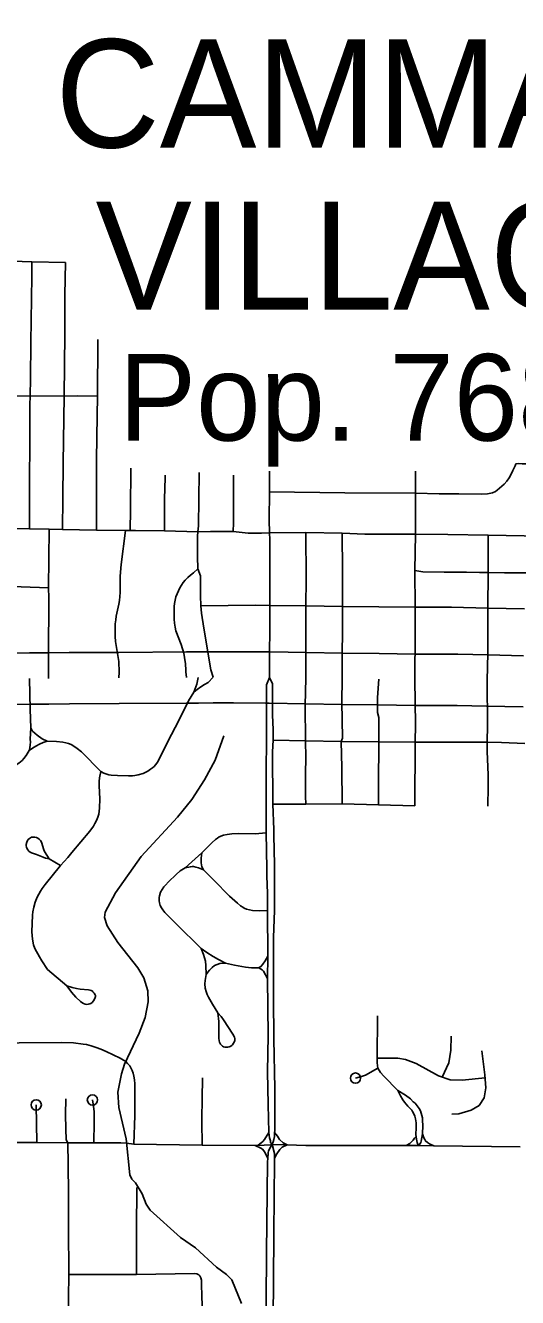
# Model space of a CAD drawing. Extents: x -19 to 366, y -4 to 359.
# Drawn here: x 151.042 to 151.496, y 192.207 to 193.383 of the extents above; entities that cross this region are included whole.
import ezdxf

# ---------------------------------------------------------------- set-up
doc = ezdxf.new("R2010")
doc.units = 0
for name, color, linetype in [('R_Border', 7, 'Continuous'), ('R_Contour Annot', 7, 'Continuous'), ('R_Striping', 7, 'Continuous'), ('R_Temp Easement', 7, 'Continuous'), ('Sheet Fence', 7, 'Continuous')]:
    doc.layers.add(name, color=color, linetype=linetype)

msp = doc.modelspace()

# ---------------------------------------------------------------- linework, layer by layer
at = {"layer": 'R_Contour Annot'}
for p, q in [((151.0005, 192.8025), (151.0454, 192.8029)), ((151.0454, 192.8029), (151.0624, 192.8028)), ((151.1278, 192.8033), (151.1905, 192.8039)), ((151.1905, 192.8039), (151.201, 192.8038)), ((151.201, 192.8038), (151.2148, 192.8039)), ((151.2677, 192.8037), (151.3008, 192.8031)), ((151.3008, 192.8031), (151.3344, 192.8027)), ((151.3344, 192.8027), (151.3683, 192.8024)), ((151.3683, 192.8024), (151.4015, 192.8017)), ((151.4015, 192.8017), (151.4349, 192.8016)), ((151.4688, 192.8012), (151.5016, 192.8003)), ((151.0453, 192.7555), (151.0009, 192.7552)), ((151.0631, 192.7555), (151.0453, 192.7555)), ((151.1902, 192.7565), (151.1282, 192.756)), ((151.2015, 192.7565), (151.1902, 192.7565)), ((151.2149, 192.7566), (151.2015, 192.7565)), ((151.3002, 192.7557), (151.2668, 192.7564)), ((151.334, 192.7553), (151.3002, 192.7557)), ((151.3674, 192.755), (151.334, 192.7553)), ((151.4013, 192.7544), (151.3674, 192.755)), ((151.4347, 192.7542), (151.4013, 192.7544)), ((151.5015, 192.7529), (151.4675, 192.7538))]:
    msp.add_line(p, q, dxfattribs=at)
for points in [[(151.0624, 192.8028), (151.082, 192.8031), (151.1278, 192.8033)], [(151.2148, 192.8039), (151.2339, 192.804), (151.2638, 192.8037), (151.2677, 192.8037)], [(151.4349, 192.8016), (151.441, 192.8016), (151.4688, 192.8012)], [(151.1282, 192.756), (151.0824, 192.7557), (151.0631, 192.7555)], [(151.2668, 192.7564), (151.2634, 192.7564), (151.2337, 192.7566), (151.2149, 192.7566)], [(151.4675, 192.7538), (151.4405, 192.7542), (151.4347, 192.7542)]]:
    msp.add_lwpolyline(points, dxfattribs=at)
at = {"layer": 'R_Striping'}
for points in [[(151.0474, 193.1641), (151.0295, 193.1648), (151.0223, 193.1648), (151.0186, 193.1676)], [(151.046, 193.0404), (151.0464, 193.0563), (151.0467, 193.0897), (151.0474, 193.1505), (151.0474, 193.1641)], [(151.0786, 193.1636), (151.0474, 193.1641)], [(151.0773, 193.0402), (151.0779, 193.0972), (151.0779, 193.1029), (151.078, 193.1335), (151.0786, 193.1636)], [(151.1081, 193.04), (151.1085, 193.0909), (151.1085, 193.0925)], [(151.046, 193.0404), (151.0285, 193.0402), (151.016, 193.0407)], [(151.0452, 192.9174), (151.0452, 192.9597), (151.0456, 192.9992), (151.0457, 193.0319), (151.046, 193.0404)], [(151.0773, 193.0402), (151.046, 193.0404)], [(151.0758, 192.9169), (151.076, 192.9459), (151.0764, 192.9783), (151.0773, 193.0402)], [(151.1081, 193.04), (151.0901, 193.0403), (151.0773, 193.0402)], [(151.1073, 192.9164), (151.1072, 192.9317), (151.1073, 192.9815), (151.108, 193.022), (151.1081, 193.04)], [(151.1383, 192.9161), (151.1388, 192.9354), (151.1391, 192.9735)], [(151.2009, 192.9146), (151.2016, 192.9203), (151.202, 192.9696)], [(151.267, 192.9516), (151.2672, 192.9709)], [(151.4946, 192.9774), (151.4939, 192.9756), (151.4917, 192.9713), (151.4902, 192.9679), (151.4884, 192.9645), (151.4864, 192.9616), (151.4838, 192.9588), (151.4775, 192.9532), (151.4757, 192.952), (151.473, 192.9509), (151.4685, 192.9499), (151.4627, 192.9494), (151.442, 192.9498), (151.4237, 192.9498), (151.4018, 192.9503)], [(151.4018, 192.9503), (151.402, 192.9709)], [(151.5196, 192.9774), (151.5032, 192.9776), (151.5005, 192.9774), (151.497, 192.9778), (151.4946, 192.9774)], [(151.17, 192.9155), (151.1702, 192.9452), (151.1707, 192.9645), (151.1706, 192.967)], [(151.2336, 192.9149), (151.2338, 192.9231), (151.2337, 192.9536), (151.2338, 192.967)], [(151.2671, 192.9137), (151.2668, 192.9257), (151.267, 192.9516)], [(151.4018, 192.9503), (151.3367, 192.9508), (151.267, 192.9516)], [(151.4019, 192.9125), (151.4018, 192.9503)], [(151.0452, 192.9174), (151.0269, 192.9178)], [(151.0634, 192.9171), (151.0452, 192.9174)], [(151.063, 192.8629), (151.0634, 192.9171)], [(151.0758, 192.9169), (151.0634, 192.9171)], [(151.1073, 192.9164), (151.0758, 192.9169)], [(151.1339, 192.916), (151.1073, 192.9164)], [(151.128, 192.7797), (151.1281, 192.7852), (151.1278, 192.7949), (151.1274, 192.7987), (151.1249, 192.8134), (151.1245, 192.8179), (151.1244, 192.8223), (151.1246, 192.8297), (151.125, 192.8333), (151.1255, 192.8369), (151.1279, 192.8478), (151.1285, 192.8514), (151.1288, 192.8551), (151.129, 192.8588), (151.1292, 192.8737), (151.1301, 192.8846), (151.1339, 192.916)], [(151.1383, 192.9161), (151.1339, 192.916)], [(151.17, 192.9155), (151.1433, 192.9158), (151.1383, 192.9161)], [(151.2009, 192.9146), (151.17, 192.9155)], [(151.2009, 192.9146), (151.2005, 192.9107), (151.2006, 192.8919), (151.2008, 192.8806)], [(151.2336, 192.9149), (151.2126, 192.915), (151.2009, 192.9146)], [(151.2671, 192.9137), (151.2596, 192.9135), (151.2472, 192.9136), (151.2336, 192.9149)], [(151.3005, 192.9141), (151.2671, 192.9137)], [(151.2673, 192.8466), (151.2673, 192.9077), (151.2671, 192.9137)], [(151.3006, 192.8462), (151.301, 192.8711), (151.3005, 192.9141)], [(151.3343, 192.9134), (151.3005, 192.9141)], [(151.3346, 192.8787), (151.3343, 192.9134)], [(151.4019, 192.9125), (151.355, 192.9126), (151.3343, 192.9134)], [(151.4014, 192.8789), (151.4019, 192.9125)], [(151.4692, 192.9116), (151.4319, 192.9124), (151.4019, 192.9125)], [(151.469, 192.8771), (151.4692, 192.9116)], [(151.5189, 192.9106), (151.4692, 192.9116)], [(151.2008, 192.8806), (151.1967, 192.8769), (151.194, 192.8748), (151.1915, 192.8726), (151.1892, 192.8702), (151.1874, 192.8678), (151.1857, 192.8654), (151.1842, 192.8629), (151.1829, 192.8602), (151.1806, 192.8547), (151.1798, 192.8517), (151.1792, 192.8486), (151.1789, 192.8456), (151.1791, 192.841), (151.1789, 192.834), (151.1792, 192.8303), (151.1798, 192.8267), (151.1806, 192.8231), (151.1855, 192.8105), (151.1868, 192.8066), (151.1878, 192.8027), (151.1886, 192.7987), (151.1895, 192.7928), (151.1899, 192.787), (151.1899, 192.7853), (151.1904, 192.7802)], [(151.2036, 192.8463), (151.2034, 192.8555), (151.2033, 192.8742), (151.2008, 192.8806)], [(151.3344, 192.8458), (151.3346, 192.8787)], [(151.4017, 192.845), (151.4014, 192.8789)], [(151.469, 192.8771), (151.4611, 192.877), (151.449, 192.8774), (151.4285, 192.8775), (151.4087, 192.8777), (151.4014, 192.8789)], [(151.4688, 192.8441), (151.469, 192.8771)], [(151.5354, 192.8769), (151.484, 192.8767), (151.469, 192.8771)], [(151.063, 192.8629), (151.0377, 192.864), (151.0013, 192.8646)], [(151.0628, 192.7791), (151.063, 192.8), (151.0631, 192.8536), (151.063, 192.8629)], [(151.2673, 192.8466), (151.2542, 192.8469), (151.2036, 192.8463)], [(151.2036, 192.8463), (151.2042, 192.8395), (151.2063, 192.8256), (151.2128, 192.7872), (151.2149, 192.7803)], [(151.2672, 192.78), (151.2673, 192.8466)], [(151.3006, 192.8462), (151.2673, 192.8466)], [(151.3005, 192.7794), (151.3007, 192.8048), (151.3006, 192.8462)], [(151.3344, 192.8458), (151.3006, 192.8462)], [(151.3342, 192.779), (151.3344, 192.8458)], [(151.3681, 192.8455), (151.3344, 192.8458)], [(151.4017, 192.845), (151.3681, 192.8455)], [(151.4014, 192.7781), (151.4015, 192.8213), (151.4017, 192.845)], [(151.4688, 192.8441), (151.4352, 192.845), (151.4341, 192.845), (151.4017, 192.845)], [(151.4682, 192.7775), (151.4688, 192.8026), (151.4688, 192.8441)], [(151.5027, 192.8435), (151.4688, 192.8441)], [(151.0466, 192.7335), (151.0459, 192.7505), (151.0454, 192.7792)], [(151.2149, 192.7803), (151.2104, 192.7755), (151.2069, 192.7736), (151.2035, 192.7715), (151.2002, 192.7691), (151.1971, 192.7666)], [(151.2012, 192.7801), (151.2, 192.774), (151.1971, 192.7666)], [(151.2639, 192.6366), (151.2639, 192.6635), (151.264, 192.6948), (151.2642, 192.7213), (151.2644, 192.7425), (151.2643, 192.7734), (151.2672, 192.78)], [(151.2703, 192.7222), (151.2703, 192.7319), (151.2699, 192.7456), (151.2699, 192.7743), (151.2672, 192.78)], [(151.3003, 192.7217), (151.3001, 192.7544), (151.3005, 192.7794)], [(151.3334, 192.7211), (151.3345, 192.7241), (151.334, 192.7575), (151.3342, 192.779)], [(151.3679, 192.7207), (151.3682, 192.7388), (151.3679, 192.7433), (151.3669, 192.7477), (151.3668, 192.7536), (151.3669, 192.7617), (151.3679, 192.7787)], [(151.4015, 192.7204), (151.4018, 192.7368), (151.4014, 192.7781)], [(151.4681, 192.7204), (151.4685, 192.736), (151.4682, 192.7775)], [(151.1971, 192.7666), (151.1923, 192.7587), (151.1836, 192.7409), (151.1728, 192.7205), (151.1641, 192.7029), (151.163, 192.7011), (151.1618, 192.6994), (151.1604, 192.6979), (151.1589, 192.6966), (151.1572, 192.6953), (151.1546, 192.6936), (151.1503, 192.6915), (151.1457, 192.6902), (151.1427, 192.6896), (151.1404, 192.6894), (151.1369, 192.6894), (151.1265, 192.6895), (151.1208, 192.6899), (151.1185, 192.6902), (151.1168, 192.6907), (151.1139, 192.6919), (151.1111, 192.6932)], [(151.0466, 192.7335), (151.046, 192.7232), (151.0462, 192.7205), (151.0461, 192.7179), (151.0457, 192.7152), (151.0451, 192.7126)], [(151.0616, 192.7212), (151.0569, 192.7236), (151.0524, 192.727), (151.0481, 192.7307), (151.0466, 192.7335)], [(151.27, 192.6631), (151.2698, 192.7116), (151.2703, 192.7222)], [(151.3003, 192.7217), (151.2703, 192.7222)], [(151.0451, 192.7126), (151.0423, 192.7082), (151.0402, 192.7052), (151.0385, 192.7034), (151.0356, 192.701), (151.0304, 192.6977), (151.0269, 192.6958), (151.0239, 192.6947), (151.0182, 192.6931), (151.0147, 192.6927), (151.0099, 192.6926), (151.006, 192.6928), (151.0023, 192.6933), (150.9924, 192.6954), (150.9825, 192.699)], [(151.0616, 192.7212), (151.058, 192.72), (151.0546, 192.7185), (151.0513, 192.7168), (151.0481, 192.7148), (151.0451, 192.7126)], [(151.1111, 192.6932), (151.0933, 192.7114), (151.0894, 192.7146), (151.0854, 192.7173), (151.0838, 192.7181), (151.0813, 192.7191), (151.0788, 192.7198), (151.0762, 192.7203), (151.0703, 192.7209), (151.0616, 192.7212)], [(151.3005, 192.6632), (151.3002, 192.6704), (151.3002, 192.6884), (151.3005, 192.7091), (151.3002, 192.719), (151.3003, 192.7217)], [(151.3334, 192.7211), (151.3003, 192.7217)], [(151.3341, 192.6634), (151.3339, 192.697), (151.3334, 192.7211)], [(151.3679, 192.7207), (151.3334, 192.7211)], [(151.3678, 192.6624), (151.3678, 192.6897), (151.3682, 192.7121), (151.3679, 192.7207)], [(151.4015, 192.7204), (151.3679, 192.7207)], [(151.4012, 192.6617), (151.4015, 192.7204)], [(151.4681, 192.7204), (151.4362, 192.7204), (151.4015, 192.7204)], [(151.4687, 192.6614), (151.469, 192.679), (151.469, 192.69), (151.4688, 192.6975), (151.4682, 192.7118), (151.4681, 192.7204)], [(151.503, 192.7191), (151.4814, 192.72), (151.4681, 192.7204)], [(151.074, 192.6064), (151.0807, 192.6138), (151.0846, 192.6183), (151.1011, 192.6382), (151.1045, 192.6429), (151.1058, 192.6451), (151.1072, 192.6481), (151.1084, 192.651), (151.1093, 192.654), (151.11, 192.6595), (151.1103, 192.6679), (151.1098, 192.6801), (151.1098, 192.6842), (151.1101, 192.6874), (151.1111, 192.6932)], [(151.3005, 192.6632), (151.27, 192.6631)], [(151.3341, 192.6634), (151.3005, 192.6632)], [(151.3678, 192.6624), (151.3341, 192.6634)], [(151.2717, 192.5648), (151.2717, 192.5894), (151.2717, 192.5959), (151.2717, 192.6071), (151.2711, 192.6346), (151.271, 192.6397), (151.27, 192.6631)], [(151.4012, 192.6617), (151.3678, 192.6624)], [(151.0635, 192.6127), (151.0601, 192.6133), (151.0579, 192.614), (151.0518, 192.6166), (151.0471, 192.6182), (151.0461, 192.6187), (151.0448, 192.6197), (151.0437, 192.621), (151.0432, 192.6218), (151.0426, 192.6233), (151.0423, 192.6246), (151.0424, 192.6259), (151.0429, 192.6281), (151.0435, 192.6296), (151.044, 192.6304), (151.0453, 192.6315), (151.0462, 192.6321), (151.0473, 192.6325), (151.0488, 192.6327), (151.0504, 192.6326), (151.0518, 192.6323), (151.0531, 192.6317), (151.0542, 192.6309), (151.0554, 192.6295), (151.0564, 192.6279), (151.0587, 192.6209), (151.0593, 192.6193), (151.0613, 192.6161), (151.0635, 192.6127)], [(151.2046, 192.618), (151.2141, 192.6276), (151.2173, 192.6306), (151.2189, 192.6318), (151.2207, 192.6328), (151.2246, 192.6344), (151.2281, 192.6352), (151.2324, 192.6357), (151.2383, 192.6359), (151.2538, 192.6358), (151.2639, 192.6366)], [(151.2653, 192.5649), (151.2651, 192.5805), (151.2646, 192.597), (151.2645, 192.6036), (151.2639, 192.6366)], [(151.189, 192.6043), (151.2046, 192.618)], [(151.206, 192.6024), (151.2046, 192.6053), (151.204, 192.6088), (151.2038, 192.6131), (151.2046, 192.618)], [(151.0798, 192.4954), (151.0621, 192.5104), (151.0566, 192.5185), (151.0545, 192.5219), (151.0502, 192.5297), (151.0491, 192.533), (151.0481, 192.5384), (151.0476, 192.5451), (151.0482, 192.5605), (151.0485, 192.5635), (151.0492, 192.5678), (151.0507, 192.5727), (151.0525, 192.5773), (151.0554, 192.5827), (151.057, 192.5851), (151.0597, 192.5888), (151.074, 192.6064)], [(151.074, 192.6064), (151.0635, 192.6127)], [(151.206, 192.6024), (151.2016, 192.6043), (151.199, 192.605), (151.197, 192.6054), (151.1957, 192.6055), (151.194, 192.6053), (151.189, 192.6043)], [(151.204, 192.5297), (151.1809, 192.5524), (151.1705, 192.5631), (151.1685, 192.5654), (151.1672, 192.5673), (151.1661, 192.5696), (151.1654, 192.572), (151.1651, 192.5739), (151.1651, 192.5757), (151.1651, 192.577), (151.1655, 192.5785), (151.1665, 192.5819), (151.1695, 192.5866), (151.1709, 192.5884), (151.1738, 192.5914), (151.1809, 192.5982), (151.1846, 192.6014), (151.189, 192.6043)], [(151.2653, 192.5649), (151.2579, 192.5647), (151.2514, 192.565), (151.2459, 192.5662), (151.2437, 192.5671), (151.2424, 192.5678), (151.2403, 192.5693), (151.2374, 192.5717), (151.2302, 192.5782), (151.2155, 192.593), (151.206, 192.6024)], [(151.2655, 192.5228), (151.2653, 192.5649)], [(151.2709, 192.5399), (151.2717, 192.5648)], [(151.2718, 192.3599), (151.272, 192.3613), (151.2719, 192.3843), (151.2719, 192.4005), (151.271, 192.4459), (151.2706, 192.4844), (151.2706, 192.5121), (151.2706, 192.5233), (151.2709, 192.5399)], [(151.204, 192.5297), (151.2061, 192.5241), (151.2078, 192.5182), (151.2083, 192.5141), (151.2087, 192.5057)], [(151.2263, 192.5163), (151.2199, 192.5196), (151.215, 192.5225), (151.2092, 192.526), (151.204, 192.5297)], [(151.2655, 192.5228), (151.263, 192.5183), (151.261, 192.5153), (151.2594, 192.5133), (151.2573, 192.5118)], [(151.2652, 192.5016), (151.2655, 192.5228)], [(151.2263, 192.5163), (151.2236, 192.5162), (151.2213, 192.5159), (151.2187, 192.5151), (151.2163, 192.5139), (151.214, 192.5122), (151.2115, 192.5098), (151.2101, 192.508), (151.2087, 192.5057)], [(151.2573, 192.5118), (151.2504, 192.5118), (151.2449, 192.5124), (151.2348, 192.5142), (151.2263, 192.5163)], [(151.2652, 192.5016), (151.2635, 192.5054), (151.2614, 192.5089), (151.2602, 192.5101), (151.2573, 192.5118)], [(151.2087, 192.5057), (151.2077, 192.5002), (151.2074, 192.497), (151.2077, 192.493), (151.2084, 192.4899), (151.2094, 192.4873), (151.2107, 192.4847), (151.2144, 192.4782), (151.2194, 192.4702)], [(151.2664, 192.3599), (151.2657, 192.3856), (151.2653, 192.4157), (151.2657, 192.4494), (151.2652, 192.5016)], [(151.0798, 192.4954), (151.0843, 192.4895), (151.0883, 192.4849), (151.0924, 192.4808), (151.0936, 192.4798), (151.0952, 192.4789), (151.0969, 192.4783), (151.098, 192.4781), (151.0996, 192.4782), (151.1012, 192.4786), (151.1021, 192.479), (151.1033, 192.4799), (151.1046, 192.4814), (151.1055, 192.4828), (151.1061, 192.4844), (151.1063, 192.4853), (151.1062, 192.4862), (151.1059, 192.487), (151.1051, 192.4884), (151.104, 192.4897), (151.1031, 192.4905), (151.1022, 192.491), (151.1012, 192.4913), (151.0997, 192.4916), (151.0923, 192.4921), (151.0888, 192.4927), (151.0847, 192.4937), (151.0798, 192.4954)], [(151.2194, 192.4702), (151.2201, 192.4623), (151.2201, 192.4521), (151.2203, 192.4468), (151.2206, 192.4445), (151.221, 192.4431), (151.2218, 192.4415), (151.2227, 192.4404), (151.2236, 192.4396), (151.2246, 192.439), (151.2257, 192.4387), (151.2269, 192.4385), (151.2287, 192.4386), (151.2297, 192.4388), (151.2308, 192.4392), (151.2322, 192.4401), (151.2329, 192.4408), (151.2339, 192.4422), (151.2346, 192.4438), (151.2349, 192.4449), (151.2349, 192.4466), (151.2347, 192.4477), (151.2332, 192.4506), (151.2246, 192.4638), (151.2224, 192.4668), (151.2194, 192.4702)], [(151.3671, 192.4191), (151.3666, 192.4241), (151.3665, 192.4281), (151.3668, 192.4675)], [(151.1394, 192.419), (151.138, 192.4212), (151.136, 192.4235), (151.1343, 192.4252), (151.1322, 192.4267), (151.1291, 192.4285), (151.1227, 192.4316), (151.1162, 192.4346), (151.1112, 192.4366), (151.1068, 192.4383), (151.1024, 192.4397), (151.098, 192.4409), (151.0948, 192.4415), (151.0861, 192.4425), (151.0753, 192.4428), (151.0358, 192.4427), (151.0217, 192.4423), (151.0129, 192.4425), (151.0098, 192.4429), (151.0065, 192.4435), (150.9981, 192.4458), (150.9909, 192.4485), (150.9848, 192.4514)], [(151.4267, 192.411), (151.4326, 192.424), (151.4346, 192.4359), (151.4349, 192.4489)], [(151.4663, 192.4104), (151.445, 192.4081), (151.434, 192.4084), (151.4233, 192.4122), (151.4025, 192.4235), (151.3927, 192.4272), (151.3855, 192.4284), (151.3665, 192.4284)], [(151.4632, 192.4353), (151.4661, 192.4131), (151.467, 192.4009), (151.4655, 192.3919), (151.4606, 192.3847), (151.4534, 192.3804), (151.4421, 192.3769), (151.4355, 192.3766)], [(151.1417, 192.3491), (151.1427, 192.3755), (151.1426, 192.4046), (151.1424, 192.4085), (151.1418, 192.4119), (151.1411, 192.4145), (151.1403, 192.4171), (151.1394, 192.419)], [(151.3465, 192.41), (151.3519, 192.4114), (151.3557, 192.4128), (151.3671, 192.4191)], [(151.3855, 192.3986), (151.3727, 192.4118), (151.3697, 192.4153), (151.3671, 192.4191)], [(151.205, 192.3479), (151.2046, 192.3702), (151.2045, 192.3724), (151.2047, 192.3909), (151.2051, 192.4102)], [(151.4024, 192.3562), (151.4021, 192.3576), (151.4026, 192.3645), (151.4024, 192.3686), (151.4018, 192.3725), (151.4012, 192.3748), (151.4003, 192.377), (151.3993, 192.3791), (151.3985, 192.3803), (151.3949, 192.3842), (151.3919, 192.3879), (151.3903, 192.39), (151.3881, 192.3935), (151.3855, 192.3986)], [(151.4084, 192.3586), (151.4087, 192.3663), (151.4085, 192.3707), (151.4083, 192.3732), (151.4078, 192.3756), (151.4072, 192.3777), (151.4064, 192.3798), (151.4053, 192.3818), (151.4036, 192.3844), (151.4016, 192.3869), (151.3999, 192.3881), (151.3974, 192.3909), (151.3928, 192.3942), (151.3855, 192.3986)], [(151.052, 192.3504), (151.0516, 192.3852)], [(151.0807, 192.3502), (151.0793, 192.3531), (151.0789, 192.3631), (151.0786, 192.3764), (151.0788, 192.3908)], [(151.1049, 192.3503), (151.1051, 192.3693), (151.105, 192.3787), (151.1046, 192.3841), (151.1035, 192.3898)], [(151.2562, 192.3478), (151.258, 192.3493), (151.2595, 192.3503), (151.2608, 192.3515), (151.2623, 192.3532), (151.2664, 192.3599)], [(151.2695, 192.3486), (151.2679, 192.3505), (151.268, 192.3521), (151.2669, 192.3549), (151.2664, 192.3599)], [(151.2695, 192.3486), (151.2705, 192.3511), (151.2712, 192.3533), (151.2716, 192.356), (151.2718, 192.3599)], [(151.2834, 192.3483), (151.2797, 192.3502), (151.2763, 192.3532), (151.2744, 192.3565), (151.2718, 192.3599)], [(151.4051, 192.3476), (151.4068, 192.3506), (151.4073, 192.3517), (151.4084, 192.3586)], [(151.4188, 192.3473), (151.4149, 192.3492), (151.4129, 192.3505), (151.4111, 192.352), (151.4104, 192.3532), (151.4096, 192.3548), (151.4084, 192.3586)], [(151.052, 192.3504), (151.0188, 192.3504)], [(151.0807, 192.3502), (151.052, 192.3504)], [(151.1049, 192.3503), (151.0807, 192.3502)], [(151.0818, 192.2285), (151.0813, 192.2722), (151.0814, 192.3035), (151.0812, 192.3301), (151.0807, 192.3502)], [(151.1417, 192.3491), (151.135, 192.3499), (151.1296, 192.3502), (151.1049, 192.3503)], [(151.205, 192.3479), (151.1417, 192.3491)], [(151.2539, 192.3477), (151.205, 192.3479)], [(151.2562, 192.3478), (151.2539, 192.3477)], [(151.2654, 192.3358), (151.2629, 192.3411), (151.2618, 192.3428), (151.2606, 192.3443), (151.2592, 192.3454), (151.2539, 192.3477)], [(151.2695, 192.3486), (151.2679, 192.3485), (151.2562, 192.3478)], [(151.2654, 192.3358), (151.2657, 192.341), (151.2661, 192.3428), (151.2679, 192.3461), (151.2695, 192.3486)], [(151.2718, 192.3359), (151.2718, 192.3386), (151.2717, 192.3402), (151.2695, 192.3486)], [(151.2834, 192.3483), (151.2695, 192.3486)], [(151.2718, 192.3359), (151.2737, 192.3399), (151.2766, 192.3441), (151.2789, 192.3462), (151.2834, 192.3483)], [(151.3932, 192.3476), (151.3006, 192.3478), (151.2834, 192.3483)], [(151.3932, 192.3476), (151.3966, 192.3497), (151.3985, 192.3513), (151.3998, 192.3526), (151.401, 192.3545), (151.4024, 192.3562)], [(151.4051, 192.3476), (151.3932, 192.3476)], [(151.4051, 192.3476), (151.4042, 192.3491), (151.4036, 192.3504), (151.4029, 192.3535), (151.4024, 192.3562)], [(151.4188, 192.3473), (151.4051, 192.3476)], [(151.4986, 192.3465), (151.4188, 192.3473)], [(151.2642, 192.178), (151.2639, 192.1828), (151.264, 192.2039), (151.2642, 192.2485), (151.2652, 192.3325), (151.2654, 192.3358)], [(151.2702, 192.1781), (151.2704, 192.1863), (151.2712, 192.2637), (151.2713, 192.3032), (151.2718, 192.3308), (151.2718, 192.3359)], [(151.1443, 192.2287), (151.1443, 192.2697), (151.1444, 192.3089)], [(151.0818, 192.168), (151.0815, 192.1992), (151.0815, 192.2071), (151.0818, 192.2285)], [(151.1443, 192.2287), (151.0818, 192.2285)], [(151.2042, 192.2216), (151.2041, 192.2234), (151.2037, 192.2255), (151.2026, 192.2274), (151.2018, 192.2281), (151.1999, 192.2292), (151.1977, 192.2295), (151.1443, 192.2287)], [(151.2052, 192.1664), (151.2047, 192.2021), (151.2046, 192.2067), (151.2042, 192.2216)]]:
    msp.add_lwpolyline(points, dxfattribs=at)
for centre in [(151.3465, 192.41), (151.1035, 192.3898), (151.0516, 192.3852)]:
    msp.add_circle(centre, 0.00473, dxfattribs=at)
at = {"layer": 'R_Temp Easement'}
for points in [[(151.1455, 192.5118), (151.1271, 192.5354), (151.1172, 192.5507), (151.1146, 192.5584), (151.1152, 192.5634), (151.1247, 192.5813), (151.1486, 192.6149), (151.1821, 192.651), (151.1952, 192.6673), (151.207, 192.6856), (151.2168, 192.7039), (151.225, 192.7262)], [(151.2413, 192.2017), (151.2322, 192.2235), (151.2272, 192.2284), (151.2181, 192.2353), (151.1986, 192.2532), (151.1849, 192.2628), (151.1567, 192.288), (151.1532, 192.2935), (151.1495, 192.3031), (151.1432, 192.3133), (151.1398, 192.3167), (151.138, 192.3207), (151.1347, 192.3539), (151.128, 192.3827), (151.127, 192.3971), (151.1302, 192.4139), (151.133, 192.4228), (151.1468, 192.4514), (151.1523, 192.4661), (151.1549, 192.4805), (151.1548, 192.4906), (151.1509, 192.5025), (151.1455, 192.5118)]]:
    msp.add_lwpolyline(points, dxfattribs=at)
at = {"layer": 'Sheet Fence'}
for points in [[(154.1159, 1.8709), (153.9063, 10.4874), (153.696, 19.1041), (153.485, 27.7209), (153.2733, 36.3378), (153.0608, 44.9549), (152.8476, 53.5721), (152.6337, 62.1894), (152.419, 70.8069), (152.2036, 79.4245), (151.9875, 88.0422), (151.7707, 96.6601), (151.5531, 105.2782), (151.3348, 113.8963), (151.1158, 122.5147), (150.8961, 131.1331), (150.6757, 139.7517), (150.4545, 148.3704), (150.2326, 156.9893), (150.0101, 165.6083), (149.7867, 174.2275), (149.5627, 182.8468), (149.338, 191.4662), (149.1125, 200.0858), (148.8864, 208.7055), (148.6595, 217.3254), (148.4319, 225.9454), (148.2037, 234.5655), (147.9747, 243.1858), (147.745, 251.8063), (147.5146, 260.4269), (147.2835, 269.0476), (147.0517, 277.6685), (146.8191, 286.2895), (146.5859, 294.9106), (146.352, 303.5319), (146.1174, 312.1534), (145.8821, 320.775), (145.6461, 329.3967), (145.4094, 338.0186), (145.172, 346.6406)], [(0, 189.5162), (7.1121, 189.5206), (14.2243, 189.5339), (21.3364, 189.556), (28.4484, 189.5869), (35.5605, 189.6267), (42.6725, 189.6754), (49.7844, 189.7329), (56.8962, 189.7992), (64.0079, 189.8744), (71.1196, 189.9584), (78.2311, 190.0512), (85.3425, 190.1529), (92.4538, 190.2635), (99.5649, 190.3829), (106.6759, 190.5111), (113.7867, 190.6482), (120.8974, 190.7941), (128.0078, 190.9489), (135.1181, 191.1125), (142.2282, 191.2849), (149.338, 191.4662), (156.4476, 191.6563), (163.5569, 191.8553), (170.666, 192.0631), (177.7749, 192.2798), (184.8835, 192.5053), (191.9917, 192.7396), (199.0997, 192.9828), (206.2074, 193.2348), (213.3147, 193.4956), (220.4218, 193.7653), (227.5285, 194.0438), (234.6348, 194.3312), (241.7408, 194.6274), (248.8464, 194.9324), (255.9516, 195.2463), (263.0564, 195.569), (270.1608, 195.9005), (277.2648, 196.2409), (284.3683, 196.5901), (291.4715, 196.9481), (298.5741, 197.315), (305.6763, 197.6907), (312.7781, 198.0753), (319.8793, 198.4686), (326.9801, 198.8708), (334.0804, 199.2818), (341.1801, 199.7017)]]:
    msp.add_spline(points, degree=3, dxfattribs=at)

# ---------------------------------------------------------------- texts
at = {"layer": 'R_Border'}
for s, height, p in [('CAMMACK', 0.1, (151.0692, 193.2698)), ('VILLAGE', 0.1, (151.1063, 193.1199)), ('Pop. 768', 0.08, (151.1279, 192.999))]:
    msp.add_text(s, height=height, dxfattribs=at).set_placement(p)

doc.saveas('drawing.dxf')
